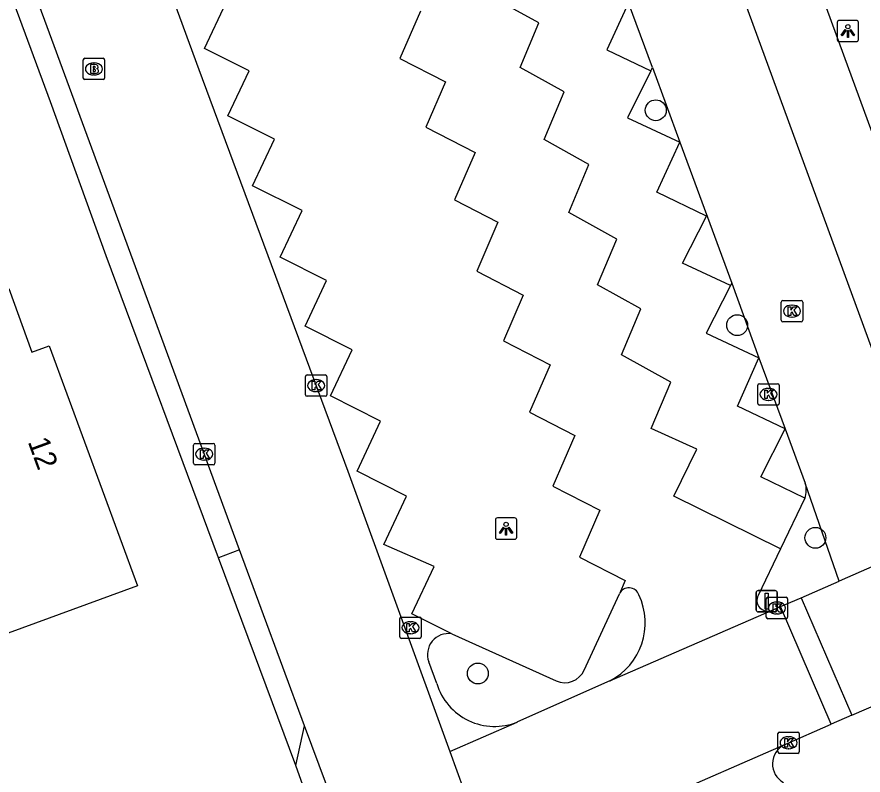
# Model space of a CAD drawing. Extents: x 158087 to 159494, y 382905 to 383981.
# Drawn here: x 159009.25 to 159048.87, y 383019.71 to 383055.22 of the extents above; entities that cross this region are included whole.
import ezdxf

# ---------------------------------------------------------------- set-up
doc = ezdxf.new("R2010")
doc.units = 0
for name, color, linetype in [('IMGEO_Boom', 7, 'Continuous'), ('IMGEO_Brandkraan', 7, 'Continuous'), ('IMGEO_Fietspad_gesloten', 7, 'Continuous'), ('IMGEO_Haag', 7, 'Continuous'), ('IMGEO_Kolk', 7, 'Continuous'), ('IMGEO_Lichtpunt', 7, 'Continuous'), ('IMGEO_Pand', 7, 'Continuous'), ('IMGEO_Pand_nummerreeks', 7, 'Continuous'), ('IMGEO_Parkeervlak_open', 7, 'Continuous'), ('IMGEO_Rijbaan_lokaal_gesloten', 7, 'Continuous'), ('IMGEO_Rijbaan_lokaal_open', 7, 'Continuous'), ('IMGEO_Verkeersbordpaal', 7, 'Continuous'), ('IMGEO_Voetpad_open', 7, 'Continuous')]:
    doc.layers.add(name, color=color, linetype=linetype)

msp = doc.modelspace()

# ---------------------------------------------------------------- linework, layer by layer
at = {"layer": 'IMGEO_Boom'}
for centre in [(159039.166, 383050.844), (159042.98, 383040.781), (159046.642, 383030.823), (159030.834, 383024.47)]:
    msp.add_circle(centre, 0.489, dxfattribs=at)
at = {"layer": 'IMGEO_Brandkraan'}
for p, q in [((159012.353, 383052.354), (159012.353, 383053.206)), ((159012.428, 383053.28), (159013.28, 383053.28)), ((159013.354, 383053.206), (159013.354, 383052.354)), ((159012.841, 383053.06), (159012.866, 383053.06)), ((159012.864, 383052.5), (159012.839, 383052.5)), ((159013.28, 383052.28), (159012.428, 383052.28))]:
    msp.add_line(p, q, dxfattribs=at)
for points in [[(159012.353, 383052.354), (159012.353, 383053.206)], [(159012.428, 383053.28), (159013.28, 383053.28)], [(159013.354, 383053.206), (159013.354, 383052.354)], [(159012.701, 383052.98), (159012.701, 383052.58), (159012.914, 383052.58)], [(159012.932, 383052.98), (159012.701, 383052.98)], [(159012.88, 383052.899), (159012.826, 383052.899), (159012.826, 383052.823)], [(159012.826, 383052.823), (159012.879, 383052.823)], [(159012.888, 383052.747), (159012.826, 383052.747), (159012.826, 383052.666)], [(159012.826, 383052.666), (159012.888, 383052.666)], [(159013.28, 383052.28), (159012.428, 383052.28)]]:
    msp.add_lwpolyline(points, dxfattribs=at)
for centre, radius, start, end in [((159012.43, 383053.204), 0.0765, 91.552, 178.448), ((159012.43, 383053.204), 0.0765, 91.552, 178.448), ((159013.278, 383053.204), 0.0765, 1.552, 88.448), ((159013.278, 383053.204), 0.0765, 1.552, 88.448), ((159012.881, 383052.861), 0.0379, 267.8285, 90.9355), ((159012.936, 383052.835), 0.145, 59.4692, 91.5367), ((159012.961, 383052.882), 0.0922, 285.5137, 58.1501), ((159012.889, 383052.706), 0.0404, 269.8759, 90.5077), ((159012.92, 383052.831), 0.251, 268.6676, 293.5347), ((159012.966, 383052.69), 0.105, 301.3115, 78.989), ((159012.43, 383052.356), 0.0765, 181.552, 268.448), ((159012.43, 383052.356), 0.0765, 181.552, 268.448), ((159013.278, 383052.356), 0.0765, 271.552, 358.448), ((159013.278, 383052.356), 0.0765, 271.552, 358.448)]:
    msp.add_arc(centre, radius, start, end, dxfattribs=at)
for centre, major_axis, ratio, start_param, end_param in [((159012.84, 383052.78), (-0.387, 0.002), 0.722429, 4.712389, 7.853982), ((159012.865, 383052.78), (-0.39, 0.002), 0.717154, 1.570796, 4.712389)]:
    msp.add_ellipse(centre, major_axis=major_axis, ratio=ratio, start_param=start_param, end_param=end_param, dxfattribs=at)
at = {"layer": 'IMGEO_Fietspad_gesloten'}
for points in [[(159019.008, 383132.479), (159054.763, 383034.863)], [(159015.626, 383131.206), (159027.244, 383099.827), (159051.483, 383033.66)]]:
    msp.add_lwpolyline(points, dxfattribs=at)
at = {"layer": 'IMGEO_Haag'}
for points in [[(159039.009, 383052.846), (159040.298, 383049.354)], [(159042.722, 383042.745), (159043.994, 383039.252)], [(159047.756, 383028.8), (159046.169, 383033.387)]]:
    msp.add_lwpolyline(points, dxfattribs=at)
at = {"layer": 'IMGEO_Kolk'}
for p, q in [((159045.045, 383041.012), (159045.045, 383041.864)), ((159045.12, 383041.938), (159045.972, 383041.938)), ((159045.533, 383041.718), (159045.558, 383041.718)), ((159046.046, 383041.864), (159046.046, 383041.012)), ((159045.972, 383040.938), (159045.12, 383040.938)), ((159045.556, 383041.158), (159045.531, 383041.158)), ((159022.76, 383037.525), (159022.76, 383038.377)), ((159022.835, 383038.451), (159023.687, 383038.451)), ((159023.248, 383038.231), (159023.273, 383038.231)), ((159023.761, 383038.377), (159023.761, 383037.525)), ((159043.945, 383037.114), (159043.945, 383037.966)), ((159044.02, 383038.04), (159044.872, 383038.04)), ((159044.433, 383037.82), (159044.458, 383037.82)), ((159044.946, 383037.966), (159044.946, 383037.114)), ((159023.687, 383037.451), (159022.835, 383037.451)), ((159023.271, 383037.671), (159023.246, 383037.671)), ((159044.872, 383037.04), (159044.02, 383037.04)), ((159044.456, 383037.26), (159044.431, 383037.26)), ((159017.519, 383034.315), (159017.519, 383035.167)), ((159017.594, 383035.241), (159018.446, 383035.241)), ((159018.007, 383035.021), (159018.032, 383035.021)), ((159018.52, 383035.167), (159018.52, 383034.315)), ((159018.446, 383034.241), (159017.594, 383034.241)), ((159018.03, 383034.461), (159018.005, 383034.461)), ((159044.339, 383027.11), (159044.339, 383027.962)), ((159044.414, 383028.036), (159045.266, 383028.036)), ((159045.34, 383027.962), (159045.34, 383027.11)), ((159044.827, 383027.816), (159044.852, 383027.816)), ((159027.18, 383026.188), (159027.18, 383027.04)), ((159027.255, 383027.114), (159028.107, 383027.114)), ((159028.181, 383027.04), (159028.181, 383026.188)), ((159044.85, 383027.256), (159044.825, 383027.256)), ((159027.668, 383026.894), (159027.693, 383026.894)), ((159045.266, 383027.036), (159044.414, 383027.036)), ((159027.691, 383026.334), (159027.666, 383026.334)), ((159028.107, 383026.114), (159027.255, 383026.114)), ((159044.884, 383020.8), (159044.884, 383021.652)), ((159044.959, 383021.726), (159045.811, 383021.726)), ((159045.372, 383021.506), (159045.397, 383021.506)), ((159045.885, 383021.652), (159045.885, 383020.8)), ((159045.811, 383020.726), (159044.959, 383020.726)), ((159045.395, 383020.946), (159045.37, 383020.946))]:
    msp.add_line(p, q, dxfattribs=at)
for points in [[(159045.045, 383041.012), (159045.045, 383041.864)], [(159045.12, 383041.938), (159045.972, 383041.938)], [(159046.046, 383041.864), (159046.046, 383041.012)], [(159045.366, 383041.638), (159045.489, 383041.638), (159045.489, 383041.487), (159045.619, 383041.638), (159045.783, 383041.638), (159045.637, 383041.487), (159045.79, 383041.238), (159045.638, 383041.238), (159045.553, 383041.402), (159045.489, 383041.335), (159045.489, 383041.238), (159045.366, 383041.238), (159045.366, 383041.638)], [(159045.972, 383040.938), (159045.12, 383040.938)], [(159022.76, 383037.525), (159022.76, 383038.377)], [(159022.835, 383038.451), (159023.687, 383038.451)], [(159023.081, 383038.151), (159023.204, 383038.151), (159023.204, 383038), (159023.334, 383038.151), (159023.498, 383038.151), (159023.352, 383038), (159023.505, 383037.751), (159023.353, 383037.751), (159023.268, 383037.915), (159023.204, 383037.848), (159023.204, 383037.751), (159023.081, 383037.751), (159023.081, 383038.151)], [(159023.761, 383038.377), (159023.761, 383037.525)], [(159043.945, 383037.114), (159043.945, 383037.966)], [(159044.02, 383038.04), (159044.872, 383038.04)], [(159044.266, 383037.74), (159044.389, 383037.74), (159044.389, 383037.589), (159044.519, 383037.74), (159044.683, 383037.74), (159044.537, 383037.589), (159044.69, 383037.34), (159044.538, 383037.34), (159044.453, 383037.504), (159044.389, 383037.437), (159044.389, 383037.34), (159044.266, 383037.34), (159044.266, 383037.74)], [(159044.946, 383037.966), (159044.946, 383037.114)], [(159023.687, 383037.451), (159022.835, 383037.451)], [(159044.872, 383037.04), (159044.02, 383037.04)], [(159017.519, 383034.315), (159017.519, 383035.167)], [(159017.594, 383035.241), (159018.446, 383035.241)], [(159018.52, 383035.167), (159018.52, 383034.315)], [(159017.84, 383034.941), (159017.963, 383034.941), (159017.963, 383034.79), (159018.093, 383034.941), (159018.257, 383034.941), (159018.111, 383034.79), (159018.264, 383034.541), (159018.112, 383034.541), (159018.027, 383034.705), (159017.963, 383034.638), (159017.963, 383034.541), (159017.84, 383034.541), (159017.84, 383034.941)], [(159018.446, 383034.241), (159017.594, 383034.241)], [(159044.339, 383027.11), (159044.339, 383027.962)], [(159044.414, 383028.036), (159045.266, 383028.036)], [(159045.34, 383027.962), (159045.34, 383027.11)], [(159044.66, 383027.736), (159044.783, 383027.736), (159044.783, 383027.585), (159044.913, 383027.736), (159045.077, 383027.736), (159044.931, 383027.585), (159045.084, 383027.336), (159044.932, 383027.336), (159044.847, 383027.5), (159044.783, 383027.433), (159044.783, 383027.336), (159044.66, 383027.336), (159044.66, 383027.736)], [(159027.18, 383026.188), (159027.18, 383027.04)], [(159027.255, 383027.114), (159028.107, 383027.114)], [(159028.181, 383027.04), (159028.181, 383026.188)], [(159027.501, 383026.814), (159027.624, 383026.814), (159027.624, 383026.663), (159027.754, 383026.814), (159027.918, 383026.814), (159027.772, 383026.663), (159027.925, 383026.414), (159027.773, 383026.414), (159027.688, 383026.578), (159027.624, 383026.511), (159027.624, 383026.414), (159027.501, 383026.414), (159027.501, 383026.814)], [(159045.266, 383027.036), (159044.414, 383027.036)], [(159028.107, 383026.114), (159027.255, 383026.114)], [(159044.884, 383020.8), (159044.884, 383021.652)], [(159044.959, 383021.726), (159045.811, 383021.726)], [(159045.885, 383021.652), (159045.885, 383020.8)], [(159045.205, 383021.426), (159045.328, 383021.426), (159045.328, 383021.275), (159045.458, 383021.426), (159045.622, 383021.426), (159045.476, 383021.275), (159045.629, 383021.026), (159045.477, 383021.026), (159045.392, 383021.19), (159045.328, 383021.123), (159045.328, 383021.026), (159045.205, 383021.026), (159045.205, 383021.426)], [(159045.811, 383020.726), (159044.959, 383020.726)]]:
    msp.add_lwpolyline(points, dxfattribs=at)
for centre, start, end in [((159045.122, 383041.862), 91.552, 178.448), ((159045.122, 383041.862), 91.552, 178.448), ((159045.97, 383041.862), 1.552, 88.448), ((159045.97, 383041.862), 1.552, 88.448), ((159045.122, 383041.014), 181.552, 268.448), ((159045.122, 383041.014), 181.552, 268.448), ((159045.97, 383041.014), 271.552, 358.448), ((159045.97, 383041.014), 271.552, 358.448), ((159022.837, 383038.375), 91.552, 178.448), ((159022.837, 383038.375), 91.552, 178.448), ((159023.685, 383038.375), 1.552, 88.448), ((159023.685, 383038.375), 1.552, 88.448), ((159044.022, 383037.964), 91.552, 178.448), ((159044.022, 383037.964), 91.552, 178.448), ((159044.87, 383037.964), 1.552, 88.448), ((159044.87, 383037.964), 1.552, 88.448), ((159022.837, 383037.527), 181.552, 268.448), ((159022.837, 383037.527), 181.552, 268.448), ((159023.685, 383037.527), 271.552, 358.448), ((159023.685, 383037.527), 271.552, 358.448), ((159044.022, 383037.116), 181.552, 268.448), ((159044.022, 383037.116), 181.552, 268.448), ((159044.87, 383037.116), 271.552, 358.448), ((159044.87, 383037.116), 271.552, 358.448), ((159017.596, 383035.165), 91.552, 178.448), ((159017.596, 383035.165), 91.552, 178.448), ((159018.444, 383035.165), 1.552, 88.448), ((159018.444, 383035.165), 1.552, 88.448), ((159017.596, 383034.317), 181.552, 268.448), ((159017.596, 383034.317), 181.552, 268.448), ((159018.444, 383034.317), 271.552, 358.448), ((159018.444, 383034.317), 271.552, 358.448), ((159044.416, 383027.96), 91.552, 178.448), ((159044.416, 383027.96), 91.552, 178.448), ((159045.264, 383027.96), 1.552, 88.448), ((159045.264, 383027.96), 1.552, 88.448), ((159027.257, 383027.038), 91.552, 178.448), ((159027.257, 383027.038), 91.552, 178.448), ((159028.105, 383027.038), 1.552, 88.448), ((159028.105, 383027.038), 1.552, 88.448), ((159044.416, 383027.112), 181.552, 268.448), ((159044.416, 383027.112), 181.552, 268.448), ((159045.264, 383027.112), 271.552, 358.448), ((159045.264, 383027.112), 271.552, 358.448), ((159027.257, 383026.19), 181.552, 268.448), ((159027.257, 383026.19), 181.552, 268.448), ((159028.105, 383026.19), 271.552, 358.448), ((159028.105, 383026.19), 271.552, 358.448), ((159044.961, 383021.65), 91.552, 178.448), ((159044.961, 383021.65), 91.552, 178.448), ((159045.809, 383021.65), 1.552, 88.448), ((159045.809, 383021.65), 1.552, 88.448), ((159044.961, 383020.802), 181.552, 268.448), ((159044.961, 383020.802), 181.552, 268.448), ((159045.809, 383020.802), 271.552, 358.448), ((159045.809, 383020.802), 271.552, 358.448)]:
    msp.add_arc(centre, 0.0765, start, end, dxfattribs=at)
for centre, major_axis, ratio, start_param, end_param in [((159045.532, 383041.438), (-0.387, 0.002), 0.722429, 4.712389, 7.853982), ((159045.557, 383041.438), (-0.39, 0.002), 0.717154, 1.570796, 4.712389), ((159023.247, 383037.951), (-0.387, 0.002), 0.722429, 4.712389, 7.853982), ((159023.272, 383037.951), (-0.39, 0.002), 0.717154, 1.570796, 4.712389), ((159044.432, 383037.54), (-0.387, 0.002), 0.722429, 4.712389, 7.853982), ((159044.457, 383037.54), (-0.39, 0.002), 0.717154, 1.570796, 4.712389), ((159018.006, 383034.741), (-0.387, 0.002), 0.722429, 4.712389, 7.853982), ((159018.031, 383034.741), (-0.39, 0.002), 0.717154, 1.570796, 4.712389), ((159044.826, 383027.536), (-0.387, 0.002), 0.722429, 4.712389, 7.853982), ((159044.851, 383027.536), (-0.39, 0.002), 0.717154, 1.570796, 4.712389), ((159027.667, 383026.614), (-0.387, 0.002), 0.722429, 4.712389, 7.853982), ((159027.692, 383026.614), (-0.39, 0.002), 0.717154, 1.570796, 4.712389), ((159045.371, 383021.226), (-0.387, 0.002), 0.722429, 4.712389, 7.853982), ((159045.396, 383021.226), (-0.39, 0.002), 0.717154, 1.570796, 4.712389)]:
    msp.add_ellipse(centre, major_axis=major_axis, ratio=ratio, start_param=start_param, end_param=end_param, dxfattribs=at)
at = {"layer": 'IMGEO_Lichtpunt'}
for p, q in [((159047.662, 383054.959), (159047.662, 383054.152)), ((159047.662, 383054.959), (159047.662, 383054.152)), ((159048.564, 383055.054), (159047.756, 383055.054)), ((159048.564, 383055.054), (159047.756, 383055.054)), ((159048.658, 383054.152), (159048.658, 383054.959)), ((159048.658, 383054.152), (159048.658, 383054.959)), ((159047.756, 383054.058), (159048.564, 383054.058)), ((159047.756, 383054.058), (159048.564, 383054.058)), ((159031.656, 383031.658), (159031.656, 383030.851)), ((159031.656, 383031.658), (159031.656, 383030.851)), ((159032.558, 383031.753), (159031.75, 383031.753)), ((159032.558, 383031.753), (159031.75, 383031.753)), ((159032.652, 383030.851), (159032.652, 383031.658)), ((159032.652, 383030.851), (159032.652, 383031.658)), ((159031.75, 383030.757), (159032.558, 383030.757)), ((159031.75, 383030.757), (159032.558, 383030.757))]:
    msp.add_line(p, q, dxfattribs=at)
for points in [[(159048.036, 383054.623), (159048.075, 383054.595), (159047.887, 383054.333), (159047.849, 383054.36), (159048.036, 383054.623)], [(159048.138, 383054.575), (159048.185, 383054.575), (159048.185, 383054.253), (159048.138, 383054.253), (159048.138, 383054.575)], [(159048.248, 383054.595), (159048.286, 383054.622), (159048.473, 383054.36), (159048.434, 383054.332), (159048.248, 383054.595)], [(159032.03, 383031.322), (159032.069, 383031.294), (159031.881, 383031.032), (159031.843, 383031.059), (159032.03, 383031.322)], [(159032.132, 383031.274), (159032.179, 383031.274), (159032.179, 383030.952), (159032.132, 383030.952), (159032.132, 383031.274)], [(159032.242, 383031.294), (159032.28, 383031.321), (159032.467, 383031.059), (159032.428, 383031.031), (159032.242, 383031.294)]]:
    msp.add_lwpolyline(points, dxfattribs=at)
for centre in [(159048.161, 383054.757), (159032.155, 383031.456)]:
    msp.add_circle(centre, 0.0994, dxfattribs=at)
for centre, start, end in [((159047.756, 383054.959), 90, 180), ((159047.756, 383054.959), 90, 180), ((159048.564, 383054.959), 0, 90), ((159048.564, 383054.959), 0, 90), ((159047.756, 383054.152), 180, 270), ((159047.756, 383054.152), 180, 270), ((159048.564, 383054.152), 270, 0), ((159048.564, 383054.152), 270, 360), ((159031.75, 383031.658), 90, 180), ((159031.75, 383031.658), 90, 180), ((159032.558, 383031.658), 0, 90), ((159032.558, 383031.658), 0, 90), ((159031.75, 383030.851), 180, 270), ((159031.75, 383030.851), 180, 270), ((159032.558, 383030.851), 270, 0), ((159032.558, 383030.851), 270, 360)]:
    msp.add_arc(centre, 0.0946, start, end, dxfattribs=at)
at = {"layer": 'IMGEO_Pand'}
msp.add_lwpolyline([(159008.873, 383042.495), (159009.95, 383039.516), (159010.762, 383039.814), (159014.891, 383028.571), (159007.077, 383025.716)], dxfattribs=at)
at = {"layer": 'IMGEO_Parkeervlak_open'}
for points in [[(159038.93, 383052.687), (159037.844, 383050.489), (159040.298, 383049.354)], [(159042.667, 383042.637), (159041.533, 383040.413), (159043.994, 383039.252)], [(159046.147, 383032.677), (159045.009, 383030.306)], [(159035.815, 383024.627), (159037.461, 383028.205)], [(159029.608, 383026.327), (159034.502, 383024.121)]]:
    msp.add_lwpolyline(points, dxfattribs=at)
msp.add_arc((159034.905, 383025.031), 0.995, 246.0814, 336.0696, dxfattribs=at)
at = {"layer": 'IMGEO_Rijbaan_lokaal_gesloten'}
for points in [[(159050.702, 383030.085), (159047.756, 383028.8)], [(159045.968, 383028.02), (159047.756, 383028.8)], [(159048.342, 383022.515), (159049.725, 383023.11)]]:
    msp.add_lwpolyline(points, dxfattribs=at)
at = {"layer": 'IMGEO_Rijbaan_lokaal_open'}
for points in [[(158989.496, 383130.166), (158989.507, 383130.115), (158993.547, 383118.852), (159000, 383101.106), (159000.486, 383099.77), (159004.399, 383089.064), (159010.016, 383073.897), (159017.762, 383052.749), (159024.745, 383033.951), (159029.515, 383020.822)], [(159019.666, 383030.258), (159014.295, 383044.868), (159010.659, 383054.753), (159005.874, 383067.711), (159001.376, 383079.933)], [(159045.009, 383030.306), (159040.007, 383032.766), (159041.087, 383034.971), (159038.957, 383035.94), (159039.864, 383038.105), (159037.565, 383039.387), (159038.467, 383041.541), (159036.443, 383042.67), (159037.337, 383044.804), (159035.09, 383046.057), (159036.032, 383048.305), (159033.946, 383049.469), (159034.881, 383051.702), (159032.816, 383052.854), (159033.687, 383054.933), (159031.485, 383056.162)], [(159029.608, 383026.327), (159027.74, 383027.262), (159028.79, 383029.479), (159026.433, 383030.508), (159027.498, 383032.776), (159025.176, 383033.937), (159026.28, 383036.289), (159023.927, 383037.466), (159024.944, 383039.633), (159022.743, 383040.734), (159023.747, 383042.872), (159021.575, 383043.958), (159022.604, 383046.149), (159020.283, 383047.31), (159021.305, 383049.487), (159019.127, 383050.576), (159020.12, 383052.691), (159018.031, 383053.735), (159019.04, 383055.883)], [(159028.145, 383055.48), (159027.183, 383053.267), (159029.322, 383052.168), (159028.402, 383050.052), (159030.701, 383048.871), (159029.735, 383046.649), (159031.776, 383045.601), (159030.781, 383043.312), (159032.961, 383042.192), (159032.029, 383040.047), (159034.214, 383038.925), (159033.249, 383036.706), (159035.382, 383035.61), (159034.353, 383033.242), (159036.551, 383032.113), (159035.597, 383029.917), (159037.73, 383028.821), (159037.461, 383028.205)], [(159022.721, 383022.013), (159019.666, 383030.258)], [(159045.009, 383030.306), (159043.961, 383028.128)], [(159045.002, 383027.607), (159045.968, 383028.02)], [(159045.968, 383028.02), (159048.342, 383022.515)], [(159044.578, 383027.421), (159045.002, 383027.607)], [(159047.386, 383022.093), (159045.002, 383027.607)], [(159037.021, 383024.125), (159044.578, 383027.421)], [(159028.91, 383024.003), (159028.536, 383025.018)], [(159037.021, 383024.125), (159032.687, 383022.202)], [(159048.342, 383022.515), (159047.386, 383022.093)], [(159025.62, 383014.093), (159024.083, 383018.337), (159022.721, 383022.013)], [(159029.515, 383020.822), (159032.675, 383022.195), (159032.687, 383022.202)], [(159045.177, 383021.135), (159047.386, 383022.093)], [(159039.376, 383018.592), (159039.387, 383018.598), (159045.177, 383021.135)], [(159029.515, 383020.822), (159031.493, 383015.378)]]:
    msp.add_lwpolyline(points, dxfattribs=at)
for centre, radius, start, end in [((159037.908, 383027.983), 0.499, 19.7159, 153.5439), ((159035.609, 383026.843), 3.063, 297.4544, 25.2919), ((159044.404, 383027.892), 0.502, 151.9431, 290.2794), ((159029.455, 383025.359), 0.98, 81.0372, 200.3316), ((159031.613, 383024.81), 2.821, 196.6303, 292.383), ((159045.637, 383020.24), 1.006, 117.1928, 240.4768)]:
    msp.add_arc(centre, radius, start, end, dxfattribs=at)
at = {"layer": 'IMGEO_Verkeersbordpaal'}
for p, q in [((159043.864, 383027.455), (159043.864, 383028.255)), ((159043.864, 383028.255), (159043.864, 383027.455)), ((159043.964, 383028.355), (159044.754, 383028.355)), ((159044.754, 383028.355), (159043.964, 383028.355)), ((159044.854, 383028.255), (159044.854, 383027.455)), ((159044.854, 383027.455), (159044.854, 383028.255)), ((159044.754, 383027.355), (159043.964, 383027.355)), ((159043.964, 383027.355), (159044.754, 383027.355))]:
    msp.add_line(p, q, dxfattribs=at)
msp.add_lwpolyline([(159044.284, 383028.23), (159044.434, 383028.23), (159044.434, 383027.48), (159044.284, 383027.48), (159044.284, 383028.23)], dxfattribs=at)
for centre, start, end in [((159043.964, 383028.255), 90, 180), ((159043.964, 383028.255), 90, 180), ((159044.754, 383028.255), 0, 90), ((159044.754, 383028.255), 360, 90), ((159043.964, 383027.455), 180, 270), ((159043.964, 383027.455), 180, 270), ((159044.754, 383027.455), 270, 0), ((159044.754, 383027.455), 270, 0)]:
    msp.add_arc(centre, 0.1, start, end, dxfattribs=at)
at = {"layer": 'IMGEO_Voetpad_open'}
for points in [[(159018.685, 383029.891), (159013.433, 383044.02), (159010.822, 383051.232), (159000.349, 383079.556)], [(159037.887, 383055.873), (159036.878, 383053.681), (159038.93, 383052.687)], [(159039.009, 383052.846), (159037.887, 383055.873)], [(159038.93, 383052.687), (159039.009, 383052.846)], [(159042.667, 383042.637), (159040.422, 383043.687), (159041.547, 383045.883), (159039.221, 383047.014), (159040.298, 383049.354)], [(159040.298, 383049.354), (159042.722, 383042.745)], [(159042.722, 383042.745), (159042.667, 383042.637)], [(159045.228, 383035.926), (159042.997, 383036.983), (159043.994, 383039.252)], [(159043.994, 383039.252), (159045.228, 383035.926)], [(159046.147, 383032.677), (159044.085, 383033.674), (159045.228, 383035.926)], [(159045.228, 383035.926), (159046.169, 383033.387)], [(159019.666, 383030.258), (159018.685, 383029.891)], [(159022.309, 383020.158), (159018.685, 383029.891)], [(159022.309, 383020.158), (159022.721, 383022.013)], [(159024.244, 383014.732), (159022.309, 383020.158)]]:
    msp.add_lwpolyline(points, dxfattribs=at)
msp.add_arc((159045.04, 383033.067), 1.174, 340.6087, 15.8417, dxfattribs=at)

# ---------------------------------------------------------------- texts
at = {"layer": 'IMGEO_Pand_nummerreeks'}
msp.add_text('12', height=1, rotation=290.1679, dxfattribs=at).set_placement((159009.747, 383035.326))

doc.saveas('drawing.dxf')
